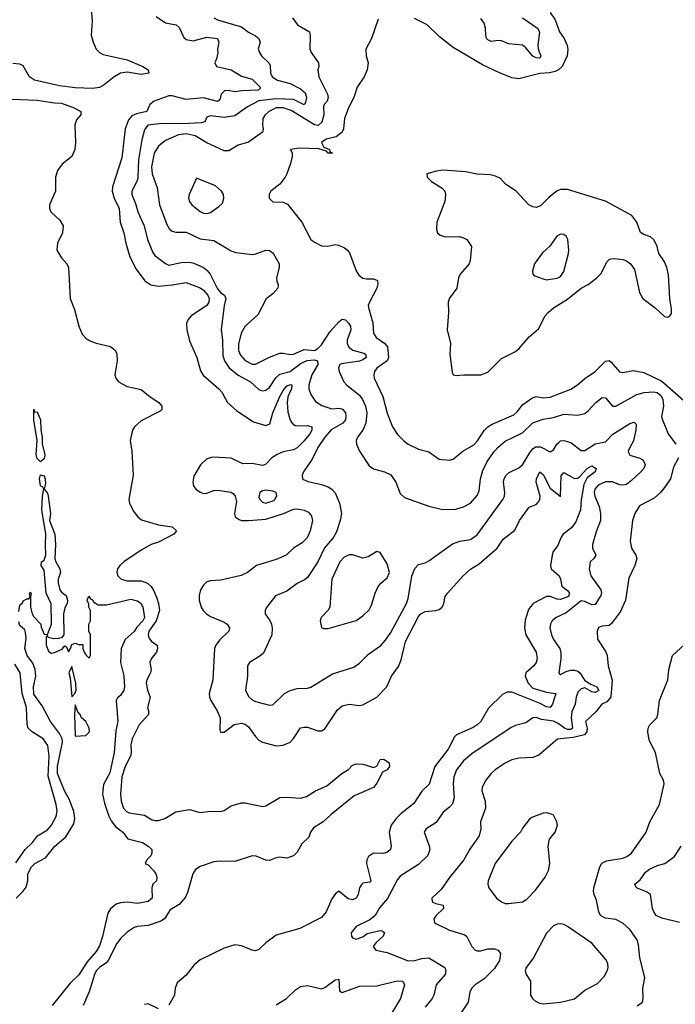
# Model space of a CAD drawing. Header units: inches. Extents: x 1245430 to 1420861, y 606325 to 671315.
# Tile 276 of 319: x 1394209 to 1397992, y 621177 to 626859. Entities that reach past the tile are written whole.
import ezdxf

# ---------------------------------------------------------------- set-up
doc = ezdxf.new("R2010")
doc.units = ezdxf.units.IN
doc.header["$MEASUREMENT"] = 0
doc.layers.add('B3692', color=7, linetype='Continuous')

msp = doc.modelspace()

# ---------------------------------------------------------------- linework, layer by layer
at = {"layer": 'B3692', "color": 5}
for points, elevation in [([(1394619.6, 626950), (1394628.1, 626850), (1394622.4, 626770), (1394632.6, 626730), (1394650.6, 626690), (1394670, 626670.1), (1394690, 626659.4), (1394830, 626628), (1394920.3, 626590), (1394951, 626570), (1394955.3, 626550), (1394910, 626543.9), (1394830, 626555.8), (1394790, 626550.3), (1394753.5, 626530), (1394696.2, 626483.8), (1394670, 626468.9), (1394630, 626462.5), (1394530, 626466.5), (1394438.5, 626478.5), (1394294.4, 626510), (1394265.7, 626530), (1394230, 626592.2), (1394210, 626602.1), (1394170, 626607.5)], 680), ([(1394997.3, 626877.3), (1395050, 626842.2), (1395113.1, 626830), (1395130, 626814.3), (1395156.6, 626756.6), (1395170, 626745.1), (1395210, 626737.2), (1395290, 626758.5), (1395351.4, 626750), (1395357.8, 626730), (1395350.1, 626690.1), (1395351.7, 626668.3), (1395345.8, 626634.2), (1395334.4, 626610), (1395345.7, 626590), (1395430, 626571), (1395490, 626534), (1395550, 626516.8), (1395596.8, 626470), (1395596.8, 626463.2), (1395587.9, 626452.1), (1395490.8, 626449.2), (1395450, 626443.8), (1395410, 626449.9), (1395392, 626448), (1395371.9, 626430), (1395363.4, 626396.6), (1395350, 626387.8), (1395270, 626407.6), (1395170, 626399.4), (1395090, 626420.3), (1395070, 626419.7), (1394984.7, 626390), (1394960.9, 626370), (1394943.8, 626330), (1394883.1, 626316.9), (1394855.7, 626304.3), (1394837.7, 626282.3), (1394818.7, 626230), (1394798.2, 626061.8), (1394745.4, 625894.6), (1394742.6, 625870), (1394753.8, 625830), (1394782.6, 625770), (1394788.6, 625690), (1394811.1, 625630), (1394821.7, 625570), (1394844, 625490), (1394880.5, 625420.5), (1394932.3, 625352.3), (1394966, 625330), (1395010, 625322.5), (1395090, 625329.1), (1395170, 625343.5), (1395250, 625312.5), (1395270, 625299.2), (1395295.5, 625270), (1395302.6, 625250), (1395301.2, 625230), (1395290, 625210.9), (1395198.8, 625150), (1395181.6, 625130), (1395171.1, 625108.9), (1395173.8, 625070), (1395190, 625005.5), (1395230.9, 624910), (1395253.2, 624833.1), (1395267.4, 624807.4), (1395358, 624730), (1395375.8, 624710), (1395408, 624650), (1395462.4, 624602.4), (1395559, 624539), (1395630, 624517.8), (1395652.1, 624527.9), (1395669.2, 624590), (1395710, 624685.2), (1395730, 624718.5), (1395750, 624746.3), (1395774.8, 624754.8), (1395779.7, 624750), (1395778, 624730), (1395757.4, 624682.6), (1395752.9, 624650), (1395757.2, 624597.2), (1395770, 624548.8), (1395781.1, 624530), (1395798.3, 624518.3), (1395814.7, 624514.7), (1395870, 624517.3), (1395894.2, 624510), (1395894.2, 624490), (1395882.6, 624470), (1395851.2, 624428.8), (1395811.3, 624388.6), (1395790, 624377.1), (1395730, 624364.8), (1395695.9, 624350), (1395665, 624330), (1395628.4, 624291.6), (1395610, 624286.6), (1395550, 624297.9), (1395496.4, 624296.4), (1395430, 624328.8), (1395324.7, 624335.3), (1395290, 624325.1), (1395252.4, 624290), (1395214.3, 624225.7), (1395209.1, 624190), (1395212.8, 624170), (1395225.3, 624150), (1395250, 624132.4), (1395270, 624125.8), (1395290, 624127.5), (1395330, 624142.2), (1395350, 624143.5), (1395415.6, 624135.6), (1395430, 624132.2), (1395442.7, 624122.7), (1395452.8, 624110), (1395459.4, 624079.4), (1395448.2, 624010), (1395450, 623998.8), (1395452.3, 623990), (1395474.9, 623974.9), (1395490.1, 623970.1), (1395528.7, 623968.7), (1395630, 623976.6), (1395730.7, 624009.3), (1395790, 624035.3), (1395810, 624037.1), (1395850, 624029.3), (1395876.5, 624016.5), (1395894, 623994), (1395899.4, 623970), (1395886, 623910), (1395868.3, 623870), (1395838.8, 623841.2), (1395790.1, 623809.9), (1395747.8, 623770), (1395690, 623743.2), (1395576.3, 623710), (1395523, 623670), (1395487.9, 623652.1), (1395370, 623624.1), (1395310, 623621.7), (1395290, 623614.3), (1395270, 623596.9), (1395252.9, 623570), (1395244.5, 623535.5), (1395245, 623510), (1395256.2, 623470), (1395268.1, 623450), (1395286.9, 623430), (1395310, 623415.2), (1395390, 623382.6), (1395406.5, 623370), (1395419, 623350), (1395416, 623330), (1395361.7, 623278.3), (1395341.6, 623250), (1395333.8, 623230), (1395324.1, 623050), (1395303.5, 622970), (1395304.2, 622950), (1395311.3, 622930), (1395349, 622870), (1395365.5, 622830), (1395363.8, 622763.8), (1395368.1, 622748.1), (1395390, 622748.5), (1395447.2, 622792.8), (1395490, 622799.1), (1395510, 622793.2), (1395530, 622778.8), (1395570, 622722.4), (1395590, 622701.8), (1395610, 622690.2), (1395690, 622669.1), (1395730, 622672.4), (1395770.9, 622690), (1395790, 622710.3), (1395830, 622771.9), (1395850, 622777.3), (1395870, 622775.7), (1395930, 622754.9), (1395950, 622756), (1395970, 622766.7), (1396043.4, 622876.6), (1396070, 622899.1), (1396110, 622908.3), (1396170, 622902.2), (1396190, 622906.2), (1396270, 622949.2), (1396327.6, 623010), (1396355.6, 623070), (1396394.3, 623125.7), (1396410, 623166), (1396434.8, 623270), (1396510, 623416.1), (1396524.7, 623430), (1396550, 623443.2), (1396611, 623449), (1396630, 623456.5), (1396647.1, 623470), (1396657.6, 623490), (1396665.3, 623530), (1396677.6, 623550), (1396768.9, 623650), (1396810, 623687.6), (1396860.2, 623719.8), (1396965.4, 623810), (1396998.6, 623861.4), (1397065.7, 623914.3), (1397092.8, 623970), (1397150, 624045.7), (1397190, 624062.2), (1397203.7, 624076.3), (1397210.9, 624090), (1397211.8, 624110), (1397189.9, 624190.1), (1397191.7, 624210), (1397210, 624250.2), (1397230, 624235.2), (1397270, 624155.8), (1397330, 624107.7), (1397333.6, 624226.4), (1397350, 624246.7), (1397410, 624210.9), (1397430, 624213.9), (1397439.3, 624220.7), (1397483.9, 624270), (1397510, 624285.4), (1397536.1, 624270), (1397529.1, 624250), (1397484.7, 624215.3), (1397463.9, 624176.1), (1397448.9, 624088.9), (1397445.9, 624030), (1397418.2, 623961.8), (1397392.9, 623927.1), (1397344.7, 623890), (1397331.8, 623870), (1397314.4, 623825.6), (1397287.6, 623790), (1397281.1, 623770), (1397272, 623710), (1397275.2, 623690), (1397321.6, 623650), (1397330.6, 623630), (1397337.1, 623590), (1397370, 623565.6), (1397381.9, 623550), (1397376.4, 623530), (1397330, 623512.5), (1397310, 623514.3), (1397270, 623531), (1397250, 623530.4), (1397171.5, 623490), (1397145.3, 623454.7), (1397126, 623394), (1397122, 623350), (1397129.4, 623310), (1397188.7, 623210), (1397195.4, 623170), (1397189.2, 623150), (1397175.8, 623130), (1397129.5, 623090.5), (1397125.9, 623070), (1397143.3, 623030), (1397170, 623002.5), (1397250, 622979.3), (1397304, 622970), (1397283.1, 622910), (1397270.4, 622890), (1397250, 622893.5), (1397212.9, 622912.9), (1397050, 622978.6), (1397021.7, 622978.3), (1396995.1, 622964.9), (1396914.3, 622885.7), (1396870.1, 622810), (1396850, 622790.7), (1396826.2, 622773.8), (1396730, 622732.6), (1396718.4, 622721.6), (1396681.4, 622650), (1396605, 622550), (1396571.7, 622448.3), (1396530, 622407.2), (1396483.1, 622336.9), (1396410, 622279.2), (1396381.5, 622250), (1396353.8, 622210), (1396341.5, 622170), (1396353.8, 622090), (1396349.2, 622070), (1396327.6, 622052.4), (1396307.5, 622047.5), (1396250, 622049.8), (1396221.1, 622030), (1396211.6, 622010), (1396210.2, 621989.8), (1396235, 621890), (1396230, 621882.7), (1396190, 621876.3), (1396183.2, 621870), (1396170.8, 621849.2), (1396162.7, 621810), (1396150.3, 621789.7), (1396130, 621780.5), (1396104.9, 621784.9), (1396050, 621829.6), (1396030, 621813.6), (1396010, 621786.3), (1395978, 621710), (1395950, 621678.2), (1395826.1, 621613.9), (1395690, 621575.4), (1395630, 621532.1), (1395590, 621492.8), (1395570, 621486.6), (1395550, 621489.8), (1395490, 621515.3), (1395450, 621519.4), (1395390, 621501.2), (1395250, 621433.7), (1395216, 621404), (1395170, 621345.6), (1395118.6, 621301.4), (1395106, 621270), (1395102.4, 621230), (1395070, 621171.5)], 720), ([(1397270, 626900.2), (1397299, 626859), (1397324.7, 626790), (1397351.7, 626750), (1397369.2, 626710.8), (1397372.6, 626687.4), (1397368.4, 626650), (1397339.7, 626590), (1397318.3, 626570), (1397299.1, 626560.9), (1397266.7, 626553.3), (1397210, 626548.5), (1397090, 626518.4), (1397050, 626524.4), (1396973.8, 626553.8), (1396879.7, 626599.7), (1396710, 626699.3), (1396630, 626762.6), (1396561, 626830), (1396486.8, 626866.8)], 780), ([(1395330, 626870.4), (1395350, 626858), (1395490, 626818), (1395530, 626787.2), (1395570, 626767), (1395588.5, 626750), (1395597.6, 626730), (1395585.7, 626690), (1395593.1, 626670), (1395604.2, 626650), (1395648, 626608), (1395655.4, 626595.4), (1395656.8, 626550), (1395666.5, 626530), (1395697.4, 626510), (1395770, 626491.4), (1395830, 626460.6), (1395857.4, 626437.4), (1395864.4, 626410), (1395858, 626382), (1395850, 626368), (1395790, 626398.4), (1395690, 626403.2), (1395589.3, 626390.7), (1395523.2, 626356.8), (1395450, 626304.5), (1395390, 626295.1), (1395310, 626305.1), (1395290, 626296), (1395278.4, 626270), (1395256.4, 626263.6), (1395150, 626257.9), (1395030, 626260.8), (1394949.5, 626250.5), (1394930, 626224), (1394914.1, 626165.9), (1394894, 626050), (1394890.9, 625949.1), (1394886.5, 625930), (1394857.2, 625870), (1394856.8, 625850), (1394877.7, 625797.7), (1394890.6, 625750), (1394927.9, 625670), (1394946.9, 625590), (1394976.8, 625516.8), (1394990, 625497.6), (1395050, 625451.7), (1395070, 625442.2), (1395141.9, 625458.1), (1395190, 625459.8), (1395214.5, 625454.5), (1395270.1, 625430.1), (1395290, 625414.3), (1395307.5, 625390), (1395350, 625306.9), (1395370, 625283.2), (1395390.4, 625270), (1395398.9, 625250), (1395389.2, 625210), (1395371.7, 625070), (1395379.8, 625010), (1395382.4, 624922.4), (1395390.9, 624890), (1395417.1, 624850), (1395470, 624808.1), (1395541.7, 624770), (1395590, 624725.3), (1395610, 624718), (1395630, 624720.9), (1395650, 624737.3), (1395686.9, 624793.1), (1395710, 624814.4), (1395770.6, 624829.4), (1395830, 624874.9), (1395867.5, 624892.5), (1395910, 624895.5), (1395927.6, 624890), (1395929.7, 624870), (1395895.7, 624810), (1395878, 624750), (1395878, 624730), (1395890, 624697), (1395916.9, 624656.9), (1395952.2, 624632.2), (1396010, 624614), (1396050, 624617.2), (1396072.6, 624612.6), (1396089.5, 624590), (1396091.8, 624571.8), (1396088.7, 624550), (1396073, 624530), (1396007, 624493), (1395970, 624450.7), (1395929.4, 624390), (1395896.7, 624323.3), (1395846.7, 624250), (1395839.3, 624230), (1395842, 624210), (1395846.7, 624206.7), (1395874.7, 624194.7), (1395950, 624177.6), (1395990, 624163.2), (1396010.1, 624150.1), (1396030, 624128.7), (1396054.2, 624070), (1396066.5, 624010), (1396059.3, 623970), (1396036.6, 623903.4), (1396018, 623870), (1395968.1, 623811.9), (1395929.6, 623730.4), (1395870, 623639.5), (1395853.4, 623626.6), (1395810, 623605.7), (1395750, 623560.5), (1395686.3, 623533.7), (1395633.5, 623466.5), (1395625.5, 623450), (1395625.5, 623430), (1395652.7, 623392.7), (1395663.2, 623370), (1395667, 623347), (1395664.2, 623310), (1395615.5, 623204.5), (1395594.2, 623185.8), (1395534.4, 623150), (1395524.6, 623130), (1395523.6, 623070), (1395512.9, 622990), (1395530, 622952.7), (1395550, 622934.6), (1395570, 622924.9), (1395650, 622903.6), (1395670, 622906.3), (1395738, 622970), (1395770, 622988.1), (1395810, 622999.1), (1395870, 623001.7), (1395890, 623007.4), (1396014.9, 623085.1), (1396137.3, 623122.7), (1396170, 623146), (1396221.4, 623198.6), (1396292.9, 623247.1), (1396320.7, 623279.3), (1396350, 623323.6), (1396440.6, 623490), (1396450, 623518.8), (1396471.6, 623648.4), (1396490, 623692.7), (1396510, 623714.4), (1396550, 623724.4), (1396570, 623735.8), (1396706.2, 623833.8), (1396749.2, 623850), (1396810, 623859.3), (1396850, 623885.8), (1396997.9, 624090), (1397006.7, 624110), (1397009.3, 624130), (1397002, 624190), (1397005, 624210), (1397015.6, 624230), (1397032.9, 624247.1), (1397090, 624274), (1397109.9, 624290.1), (1397155.6, 624364.4), (1397170, 624382.9), (1397186.4, 624393.6), (1397214, 624394), (1397270, 624364.9), (1397290, 624377.1), (1397308.7, 624410), (1397319.7, 624420.3), (1397330, 624428.1), (1397350, 624431.8), (1397390, 624419), (1397450, 624373.4), (1397470, 624374), (1397530, 624410.9), (1397590, 624423.9), (1397632.7, 624467.3), (1397730, 624528.5), (1397755.8, 624535.8), (1397765.7, 624525.7), (1397764.4, 624490), (1397751.7, 624428.3), (1397729.5, 624390), (1397720.9, 624370), (1397722.4, 624362.4), (1397730, 624345.5), (1397788.1, 624328.1), (1397800.5, 624320.5), (1397811.8, 624310), (1397818.3, 624290), (1397811.6, 624270), (1397794, 624250), (1397740.5, 624199.5), (1397710, 624177.4), (1397690, 624172.5), (1397670, 624175.3), (1397630, 624192.7), (1397590, 624191.8), (1397547.4, 624172.6), (1397528, 624150), (1397524.3, 624130), (1397527.4, 624110), (1397553.6, 624050), (1397560.6, 624010), (1397561.1, 623970), (1397535.5, 623904.5), (1397514.2, 623830), (1397515.5, 623810), (1397533.2, 623770), (1397522, 623750), (1397500.7, 623730), (1397494.8, 623690), (1397505.8, 623650), (1397561.8, 623570), (1397566.8, 623550), (1397562.7, 623537.3), (1397530, 623484.4), (1397510, 623482.3), (1397470, 623501.8), (1397450, 623504.9), (1397363.5, 623436.5), (1397304.6, 623410), (1397281.5, 623390), (1397271.4, 623370), (1397269.3, 623350), (1397278.4, 623310), (1397290, 623283.1), (1397325.9, 623230), (1397331.4, 623210), (1397331.9, 623170), (1397321.1, 623090), (1397323.7, 623083.7), (1397330, 623080.3), (1397362, 623098), (1397390, 623104.8), (1397410, 623105.5), (1397430, 623099.6), (1397441.5, 623090), (1397470, 623046.3), (1397504.8, 623024.8), (1397540.2, 623010), (1397552.1, 622987.9), (1397530, 622976.2), (1397510, 622981.3), (1397470, 623002.7), (1397450, 622998.7), (1397430, 622977.6), (1397420.2, 622950), (1397415, 622910), (1397395.7, 622864.3), (1397392.2, 622830), (1397399, 622770), (1397390, 622763.9), (1397370, 622762.6), (1397352.4, 622770), (1397317.1, 622797.1), (1397290, 622810.5), (1397221, 622821), (1397190, 622831.7), (1397170, 622830.7), (1397130, 622801), (1397070, 622786.6), (1397044.5, 622775.5), (1396818.3, 622621.7), (1396770, 622581.4), (1396730.1, 622529.9), (1396715.1, 622490), (1396711.4, 622450), (1396716.6, 622370), (1396706, 622334), (1396690, 622314.8), (1396653.2, 622286.8), (1396612.9, 622227.1), (1396555.5, 622190), (1396543.1, 622170), (1396572.4, 622092.4), (1396576.5, 622070), (1396564.2, 622035.8), (1396510, 621983.5), (1396404.2, 621915.8), (1396390, 621897.6), (1396331.9, 621788.1), (1396286.2, 621733.8), (1396260.7, 621690), (1396230, 621664.5), (1396150, 621626.6), (1396121.6, 621590), (1396123.8, 621570), (1396130, 621560.7), (1396150, 621554), (1396190, 621567.1), (1396214.9, 621585.1), (1396290, 621602.8), (1396300.5, 621600.5), (1396314.5, 621590), (1396306.3, 621570), (1396266.1, 621533.9), (1396249.2, 621510), (1396263.8, 621490), (1396330, 621475.6), (1396450, 621428.8), (1396489.4, 621429.4), (1396530, 621441.3), (1396570, 621445.2), (1396662.8, 621390), (1396668.5, 621370), (1396664.6, 621350), (1396612.6, 621290), (1396599.1, 621230), (1396589.1, 621210), (1396550, 621160.3)], 740), ([(1395784, 626870), (1395813, 626830), (1395880.7, 626790), (1395885.8, 626765.8), (1395884.4, 626690), (1395890.3, 626670), (1395933.4, 626610), (1395935.3, 626590), (1395930.3, 626569.7), (1395935.8, 626530), (1395984.8, 626430), (1395990.2, 626410), (1395983.2, 626390), (1395967, 626370), (1395962.7, 626357.3), (1395965.1, 626310), (1395952.3, 626267.7), (1395930.9, 626249.1), (1395910, 626253.1), (1395776.3, 626336.3), (1395730, 626350.5), (1395688.8, 626351.2), (1395646.3, 626330), (1395625.7, 626310), (1395613.1, 626290), (1395610.2, 626250.2), (1395614.9, 626230), (1395610.4, 626210), (1395530, 626153.5), (1395470, 626136.1), (1395416.8, 626103.2), (1395390, 626102.8), (1395290, 626148.4), (1395222.6, 626190), (1395170, 626201.1), (1395126.1, 626194), (1395050, 626163.1), (1395010, 626129), (1394985.6, 626090), (1394968.9, 626010), (1394973.3, 625970), (1395002.2, 625890), (1395015.8, 625790), (1395057.4, 625677.4), (1395073.4, 625650), (1395090, 625638.6), (1395110, 625634), (1395170, 625632.6), (1395250, 625594.3), (1395330, 625584.2), (1395430, 625524.9), (1395455.6, 625515.6), (1395550, 625504.9), (1395571.8, 625508.2), (1395630, 625528.8), (1395650, 625527), (1395671.9, 625511.9), (1395707, 625450), (1395707.2, 625430), (1395691.5, 625370), (1395693.1, 625350), (1395701.1, 625330), (1395699.5, 625310), (1395670, 625276.9), (1395632.1, 625247.9), (1395584.1, 625155.9), (1395510.1, 625089.9), (1395487.5, 625050), (1395472.4, 624987.6), (1395471.5, 624950), (1395482.7, 624922.7), (1395510, 624893.3), (1395550, 624871.6), (1395570, 624872.2), (1395650, 624911.8), (1395710, 624934), (1395730, 624935.5), (1395770, 624927.7), (1395790, 624929.5), (1395850, 624955.8), (1395910, 624950.7), (1395930, 624961.7), (1395950, 624982.7), (1396000.1, 625059.9), (1396050, 625116.5), (1396070, 625131.7), (1396090, 625127.4), (1396107.5, 625107.5), (1396118.4, 625090), (1396120.2, 625070), (1396099.2, 625010), (1396099.5, 624990), (1396108.1, 624970), (1396131.7, 624951.7), (1396195.3, 624935.3), (1396203.8, 624930), (1396208, 624910), (1396190, 624895.6), (1396170, 624888.7), (1396065.7, 624874.3), (1396055.8, 624870), (1396049, 624850), (1396053.1, 624830), (1396079.6, 624770), (1396097.4, 624750), (1396170, 624692.9), (1396188.3, 624668.3), (1396205.1, 624630), (1396211.9, 624590), (1396206.1, 624530), (1396190, 624491.1), (1396158.3, 624450), (1396151.8, 624430), (1396153.4, 624410), (1396170.3, 624370), (1396225.6, 624285.6), (1396250, 624267.4), (1396314.8, 624250), (1396350, 624231.8), (1396379.5, 624190), (1396405.7, 624125.7), (1396430, 624101.6), (1396570, 624051.7), (1396650, 624033.6), (1396725.9, 624034.1), (1396770, 624047.6), (1396809.8, 624070.2), (1396850, 624114.4), (1396860.4, 624139.6), (1396867.4, 624210), (1396881.5, 624258.5), (1396907.4, 624310), (1396950, 624369.4), (1396970, 624393.2), (1397010, 624427.9), (1397110, 624474.4), (1397170, 624532.6), (1397230, 624553.2), (1397290, 624563.9), (1397350, 624583), (1397430, 624576.9), (1397470, 624587.1), (1397490, 624602.3), (1397533.8, 624650), (1397570, 624678.2), (1397590, 624677.7), (1397630, 624629.2), (1397650, 624629.3), (1397770, 624697.1), (1397812.2, 624707.8), (1397867.5, 624712.5), (1397887.2, 624707.2), (1397909.6, 624690), (1397919.7, 624670), (1397923.6, 624630), (1397912.2, 624570), (1397918.2, 624550), (1397951.8, 624470), (1397995, 624410)], 760), ([(1396277.2, 626862.8), (1396239.1, 626750), (1396207.4, 626690), (1396208.7, 626650), (1396220.3, 626610), (1396214.9, 626570), (1396197.8, 626530), (1396156.4, 626470), (1396137.9, 626410), (1396105.8, 626350), (1396084.2, 626290), (1396077.1, 626230), (1396069.5, 626210.5), (1396035.7, 626184.3), (1395977.3, 626170), (1395950.4, 626150), (1395963.5, 626123.5), (1395997.3, 626110), (1395998, 626098), (1396013.4, 626090), (1395989.2, 626090), (1395980.2, 626100.2), (1395935.1, 626115.1), (1395822.7, 626117.3), (1395771.3, 626110), (1395782, 626090), (1395781.6, 626070), (1395772.7, 626030), (1395750, 625969.2), (1395741.3, 625950), (1395710.2, 625909.8), (1395659.1, 625870), (1395648.2, 625850), (1395648, 625830), (1395670, 625807.7), (1395730, 625806), (1395755.2, 625795.2), (1395838, 625690), (1395890.2, 625590.2), (1395910, 625574.9), (1395950, 625554.3), (1395987.2, 625552.8), (1396030, 625561.3), (1396050, 625558.4), (1396083, 625543), (1396100.4, 625530), (1396113, 625513), (1396151.8, 625410), (1396165.7, 625385.7), (1396190, 625368), (1396210, 625363.6), (1396250, 625364.2), (1396273.5, 625353.5), (1396275.4, 625335.4), (1396270.2, 625310), (1396226.9, 625230), (1396220.7, 625210), (1396223.2, 625190), (1396247.9, 625110), (1396251.8, 625050), (1396265.4, 625025.4), (1396316.9, 624990), (1396331.5, 624971.5), (1396337, 624910), (1396329.3, 624890), (1396270, 624848.7), (1396257.6, 624830), (1396252.5, 624810), (1396255.5, 624790), (1396305.1, 624685.1), (1396329.6, 624589.6), (1396360.8, 624510), (1396390, 624465.3), (1396423.7, 624430), (1396450, 624410.3), (1396510, 624380.2), (1396570, 624364.6), (1396630, 624323.1), (1396690, 624316.5), (1396710, 624323.7), (1396765.6, 624370), (1396830, 624406), (1396851.3, 624428.7), (1396890, 624489.2), (1396910.9, 624510), (1396935.1, 624524.9), (1397060.2, 624579.8), (1397081.3, 624598.7), (1397110, 624636.3), (1397163.9, 624676.1), (1397190, 624683.9), (1397230, 624677.5), (1397270, 624680.6), (1397390, 624728), (1397428, 624752), (1397470, 624789.3), (1397530, 624828.3), (1397590, 624889.4), (1397610, 624892.2), (1397622.9, 624882.9), (1397670, 624826.9), (1397690, 624823.8), (1397750, 624834.7), (1397810, 624822.5), (1397913.8, 624773.8), (1398041.4, 624661.4)], 780), ([(1397110.2, 626870), (1397197.1, 626810), (1397209.5, 626790), (1397199.9, 626710), (1397203.7, 626683.7), (1397217, 626650), (1397210, 626637.6), (1397190, 626640.2), (1397170, 626649.4), (1397130, 626696.2), (1397110, 626711.6), (1397030, 626720.3), (1396990, 626736.8), (1396970, 626740.3), (1396930, 626733.6), (1396910, 626743.1), (1396903.8, 626750), (1396898.6, 626770), (1396896.8, 626810), (1396890, 626838.7), (1396870, 626866.8)], 760), ([(1394160, 626400), (1394310, 626395.5), (1394410, 626380), (1394450, 626378.1), (1394523.8, 626350), (1394561.5, 626330), (1394562.2, 626310), (1394537.7, 626282.3), (1394526.7, 626253.3), (1394531.3, 626150), (1394526.5, 626110), (1394509.2, 626070), (1394455, 626025), (1394427.2, 625990), (1394416.8, 625950), (1394415, 625870), (1394380.8, 625790), (1394380.3, 625770), (1394388.9, 625750), (1394441.7, 625701.7), (1394460.9, 625670), (1394456, 625630), (1394427, 625570), (1394423.1, 625530), (1394450, 625484.4), (1394482, 625450), (1394490.2, 625430.2), (1394500.2, 625250), (1394526.1, 625186.1), (1394550, 625090.5), (1394570, 625044.6), (1394590, 625021.3), (1394610, 625008.1), (1394650, 624993.5), (1394733.1, 624973.1), (1394762.4, 624950), (1394770.3, 624930), (1394772.4, 624890), (1394758, 624810), (1394763.1, 624790), (1394779.5, 624770), (1394830, 624742), (1394910, 624724.6), (1394962, 624682), (1395012.8, 624650), (1395029.2, 624630), (1395029, 624610), (1395020, 624600), (1394910, 624544.1), (1394872, 624510), (1394859.7, 624490), (1394845.8, 624430), (1394856.3, 624370), (1394864.6, 624230), (1394838.6, 624090), (1394842.8, 624070), (1394864.4, 624024.4), (1394890.1, 623990.1), (1394912.1, 623972.1), (1395010, 623943.3), (1395090, 623932), (1395113.4, 623910), (1395098, 623890), (1395010, 623844.5), (1394967, 623830), (1394910, 623798.4), (1394810.1, 623729.9), (1394786.3, 623710), (1394774, 623690), (1394770.3, 623670), (1394775.6, 623650), (1394794.4, 623630), (1394830, 623621.4), (1394910, 623621.5), (1394946.9, 623606.9), (1394968.3, 623588.3), (1394984.1, 623564.1), (1395001.4, 623521.4), (1395011.1, 623490), (1395015.3, 623450), (1394996.7, 623390), (1394954.2, 623330), (1394950.6, 623310), (1394956.2, 623290), (1394970, 623271.6), (1395001.6, 623250), (1395003.9, 623230), (1394997.9, 623210), (1394967.5, 623170), (1394960.9, 623150), (1394967.7, 623110), (1394963.5, 623090), (1394943.3, 623050), (1394939.8, 623030), (1394946.9, 622990), (1394962.7, 622950), (1394947.4, 622890), (1394953, 622870), (1394952, 622850), (1394899.6, 622790), (1394858.3, 622710), (1394850, 622675.3), (1394853.4, 622630), (1394849, 622610), (1394817.7, 622550), (1394797.9, 622490), (1394790.1, 622390), (1394795.5, 622350), (1394809.1, 622310), (1394825.2, 622290), (1394841.4, 622281.4), (1394928.7, 622268.7), (1394970, 622243.5), (1394990, 622237.5), (1395010, 622238.5), (1395046.2, 622250), (1395110, 622287.5), (1395190, 622301.8), (1395250, 622283.9), (1395310, 622292.5), (1395370, 622290.1), (1395390, 622296.4), (1395430, 622322.7), (1395490, 622339.7), (1395510, 622340.2), (1395610, 622319.5), (1395630, 622323), (1395710, 622370.1), (1395750, 622373.2), (1395830, 622366.4), (1395864.3, 622375.7), (1395915.4, 622410), (1395981.5, 622438.5), (1396069.1, 622510), (1396107.3, 622532.7), (1396130, 622556.5), (1396150, 622564.9), (1396190, 622562.8), (1396250, 622542.8), (1396270, 622551.3), (1396289.3, 622590), (1396310, 622592.7), (1396341, 622570), (1396344, 622550), (1396330.7, 622530), (1396302.3, 622517.7), (1396270, 622454), (1396250, 622428.4), (1396139.8, 622380.2), (1396006.8, 622273.2), (1395961.4, 622230), (1395903.8, 622196.2), (1395887.9, 622170), (1395878.3, 622141.7), (1395836.9, 622103.1), (1395810, 622055.1), (1395790, 622034), (1395750, 622019.8), (1395710, 622025.4), (1395690, 622023.1), (1395650, 622007.4), (1395630, 622009.8), (1395572.9, 622032.9), (1395550, 622034.2), (1395450, 622001.7), (1395363.6, 622003.6), (1395330, 622000.1), (1395250, 621972.6), (1395224.3, 621955.7), (1395207.9, 621930), (1395177.5, 621822.5), (1395165.5, 621794.5), (1395130, 621753.8), (1395077.7, 621722.3), (1395045.8, 621670), (1395023.5, 621656.5), (1394950, 621631.6), (1394890, 621626.4), (1394870, 621619.8), (1394830, 621594.2), (1394790, 621556.4), (1394770, 621527.3), (1394720.1, 621430), (1394706, 621414), (1394669.5, 621390), (1394650.7, 621370), (1394640.5, 621350), (1394610.1, 621249.9), (1394575.6, 621170)], 680), ([(1398011.8, 624330), (1397982.1, 624277.9), (1397964.4, 624210), (1397930, 624158.7), (1397907.3, 624130), (1397870, 624097.8), (1397786.5, 624053.5), (1397759.2, 624010), (1397745, 623970), (1397731.7, 623850), (1397739.5, 623810), (1397763.8, 623770), (1397770.5, 623750), (1397759.6, 623710), (1397723.7, 623636.3), (1397705.3, 623510), (1397675.3, 623444.7), (1397624.4, 623375.6), (1397610, 623364.2), (1397570, 623359.3), (1397550, 623351.3), (1397541.7, 623330), (1397544.2, 623284.2), (1397592, 623212), (1397599.1, 623190), (1397604.7, 623130), (1397628.5, 623048.5), (1397621.2, 622950), (1397596.4, 622923.6), (1397569.2, 622910), (1397534.5, 622865.5), (1397474.9, 622810), (1397483.7, 622770), (1397481.5, 622750), (1397467.6, 622732.4), (1397403.7, 622716.3), (1397313.3, 622706.7), (1397205.7, 622614.3), (1397170, 622601.4), (1397090, 622597.8), (1397050, 622587.7), (1397010, 622568.6), (1396953.4, 622530), (1396930, 622508.3), (1396898.3, 622470), (1396877.8, 622430), (1396875.3, 622410), (1396894.7, 622350), (1396898, 622310), (1396868.9, 622230), (1396870.3, 622190), (1396860.3, 622150), (1396806.6, 622073.4), (1396772, 622010), (1396690, 621909.7), (1396640.6, 621839.4), (1396587, 621790), (1396590, 621768.4), (1396610, 621758.7), (1396653.4, 621750), (1396654.9, 621730), (1396612.4, 621690), (1396599.6, 621670), (1396603.7, 621650), (1396610, 621643.7), (1396690, 621604.7), (1396777.7, 621577.7), (1396790, 621568.5), (1396818.8, 621510), (1396837.6, 621490), (1396850, 621485), (1396870, 621485.1), (1396910, 621496.6), (1396950, 621497.6), (1396970.5, 621490), (1396984.6, 621470), (1396978.6, 621430), (1396950, 621383.1), (1396890, 621324), (1396837.1, 621290), (1396818.7, 621270), (1396807.6, 621250), (1396796.9, 621190), (1396754.8, 621125.2)], 760), ([(1394204.9, 623444.9), (1394210, 623480.7), (1394225.1, 623494.9), (1394230, 623506), (1394250, 623518), (1394262, 623518), (1394268.9, 623531.1), (1394265.6, 623545.6), (1394270, 623556), (1394276, 623550), (1394271.3, 623530), (1394272, 623470), (1394282, 623430), (1394290, 623414), (1394331.6, 623371.6), (1394332.7, 623352.7), (1394350, 623314), (1394370, 623312), (1394392.2, 623370), (1394390, 623488), (1394361.6, 623550), (1394350, 623682), (1394333.2, 623710), (1394335.3, 623730), (1394350, 623741), (1394359.7, 623770), (1394357.2, 623830), (1394360.9, 623890), (1394337.2, 624030), (1394340.5, 624110), (1394349.2, 624150), (1394342, 624162), (1394329.8, 624169.8), (1394323.9, 624210), (1394330, 624233), (1394350, 624226.8), (1394356.5, 624210), (1394357.3, 624182.7), (1394350.8, 624150), (1394370, 624126), (1394373.8, 624110), (1394387.2, 624010), (1394380.5, 623970), (1394411.4, 623890), (1394416.2, 623830), (1394412.8, 623750), (1394416.9, 623730), (1394440.3, 623690), (1394444.4, 623670), (1394430.3, 623630), (1394431.7, 623610), (1394441.8, 623570), (1394450, 623555.8), (1394477.1, 623537.1), (1394484.7, 623510), (1394484, 623490), (1394470, 623466), (1394461.3, 623430), (1394464.2, 623310), (1394450, 623291.6), (1394432.1, 623287.9), (1394406.3, 623286.3), (1394373.6, 623293.6), (1394370, 623306), (1394362, 623298), (1394362.8, 623250), (1394374.6, 623214.6), (1394390, 623204), (1394410, 623206.5), (1394454.3, 623225.7), (1394470, 623246.8), (1394479.3, 623239.3), (1394490, 623212), (1394502, 623230), (1394510, 623254), (1394530, 623262), (1394550, 623254), (1394572.7, 623252.7), (1394574, 623230), (1394582, 623210), (1394590, 623194), (1394610, 623174), (1394618, 623190), (1394618, 623310), (1394608, 623330), (1394608, 623370), (1394618, 623390), (1394618, 623450), (1394608.4, 623468.4), (1394607.3, 623487.3), (1394598, 623510), (1394608, 623532), (1394616.9, 623516.9), (1394630, 623511), (1394637.3, 623497.3), (1394663, 623483), (1394710, 623481.6), (1394850, 623515), (1394890, 623505.7), (1394910, 623490.3), (1394919.2, 623470), (1394930, 623409.7), (1394919.3, 623390), (1394885.8, 623354.2), (1394870, 623328.3), (1394818.3, 623281.7), (1394795.5, 623230), (1394790.7, 623150), (1394810, 623072), (1394813.8, 623010), (1394810, 622989.3), (1394790, 622959.3), (1394773.4, 622946.6), (1394766.8, 622930), (1394776.4, 622810), (1394763.9, 622756.1), (1394753.9, 622630), (1394730, 622513.6), (1394693.6, 622446.4), (1394688, 622390), (1394697.9, 622337.9), (1394723.1, 622263.1), (1394736.4, 622236.4), (1394762.7, 622202.7), (1394803.8, 622170), (1394832.4, 622132.4), (1394918, 622110), (1394951.3, 622090), (1394972, 622070), (1394972, 622050), (1394966.4, 622033.6), (1394942, 622010), (1394934, 621990), (1394950, 621982), (1394981, 621950), (1394994.8, 621930), (1395001, 621910), (1394998, 621890), (1394978, 621870), (1394971, 621850), (1394974, 621790), (1394950.8, 621770), (1394890, 621758.9), (1394830, 621765.7), (1394790, 621763.4), (1394765.8, 621754.2), (1394732.4, 621727.6), (1394717.6, 621702.4), (1394687.9, 621567.9), (1394670, 621514.3), (1394650, 621480.9), (1394598.1, 621421.9), (1394550, 621346.8), (1394500.8, 621299.2), (1394397.5, 621170)], 660), ([(1394189, 621790), (1394230, 621830.5), (1394246.2, 621853.8), (1394256.9, 621890), (1394256.8, 621930), (1394276.8, 621970), (1394297.2, 621990), (1394357.4, 622022.6), (1394412, 622090), (1394476.4, 622143.6), (1394521.6, 622218.4), (1394527.9, 622250), (1394521.3, 622290), (1394497, 622357), (1394467.4, 622410), (1394427.9, 622510), (1394428, 622550), (1394455.8, 622690), (1394454.6, 622710), (1394439.2, 622739.2), (1394386.6, 622810), (1394339.2, 622899.2), (1394290, 622966.9), (1394288.1, 623010), (1394302, 623070), (1394299.2, 623110), (1394285.1, 623145.1), (1394252.7, 623190), (1394239.3, 623230), (1394246.6, 623290), (1394243.2, 623323.2), (1394238.6, 623338.6), (1394210, 623364), (1394204.8, 623384.8)], 660), ([(1397772.2, 621167.8), (1397803.5, 621190), (1397807.9, 621210), (1397804.6, 621270), (1397816.1, 621330), (1397786.9, 621446.9), (1397779.6, 621519.6), (1397772, 621550), (1397730, 621609.7), (1397690, 621646.2), (1397650, 621665.8), (1397590, 621674.6), (1397561.7, 621690), (1397550.9, 621710), (1397537.8, 621777.8), (1397525.1, 621810), (1397520.7, 621830), (1397523, 621850), (1397556.4, 621970), (1397567.7, 621992.3), (1397595, 622004.9), (1397690, 622020.8), (1397713.6, 622030), (1397740.5, 622050), (1397825.1, 622170), (1397845.1, 622230), (1397900.4, 622330), (1397928.4, 622450), (1397924, 622470), (1397903.9, 622510), (1397878, 622630), (1397842, 622702), (1397833.7, 622750), (1397835.4, 622770), (1397845.1, 622790), (1397885.4, 622830), (1397892.6, 622850), (1397901.1, 622930), (1397949.7, 623050), (1397955.1, 623110), (1397975.6, 623190), (1398090, 623293.1)], 760), ([(1394186.4, 621993.6), (1394239.9, 622070), (1394282.2, 622110), (1394311.5, 622148.5), (1394370, 622183.2), (1394393.4, 622210), (1394419.2, 622260.8), (1394425.8, 622294.2), (1394420.4, 622330), (1394373.6, 622493.6), (1394378.8, 622610), (1394370.8, 622670), (1394344.9, 622710), (1394280.9, 622750), (1394257.8, 622770), (1394251.4, 622791.4), (1394247.7, 622890), (1394223.1, 622970), (1394211.2, 623090), (1394180.4, 623140.4)], 680), ([(1398017.2, 621650), (1397914.7, 621674.7), (1397881.5, 621690), (1397867.9, 621710), (1397861.8, 621730), (1397848.6, 621810), (1397826.7, 621826.7), (1397768.2, 621850), (1397758.9, 621870), (1397790, 621895.1), (1397821.2, 621938.8), (1397843.2, 621956.8), (1397890, 621978.3), (1397931.1, 621990), (1397987.4, 622030), (1398026.2, 622090)], 740), ([(1395690, 621173.4), (1395749.8, 621210.2), (1395800.1, 621259.9), (1395830, 621280.5), (1395870, 621284.9), (1395950, 621266.7), (1395970, 621274), (1396030, 621318.9), (1396050, 621322.8), (1396055.3, 621255.3), (1396070, 621244.9), (1396170, 621282), (1396270, 621283.1), (1396387, 621313), (1396419.6, 621310), (1396429.5, 621289.5), (1396407.2, 621210), (1396321.7, 621070)], 720), ([(1395010, 621151.1), (1394950, 621179.7), (1394930, 621176.2)], 720)]:
    msp.add_lwpolyline(points, dxfattribs=dict(at, elevation=elevation))
for points, elevation in [([(1396650.5, 625990.5), (1396614.2, 625985.8), (1396558.8, 625970), (1396560.5, 625950), (1396585.9, 625925.9), (1396646.6, 625886.6), (1396661.6, 625870), (1396666.7, 625850), (1396662, 625810), (1396617.3, 625690), (1396614.7, 625650), (1396620.9, 625630), (1396636.1, 625616.1), (1396666.1, 625606.1), (1396747.5, 625607.5), (1396770, 625601.3), (1396790.4, 625590), (1396815.8, 625550), (1396808.8, 625470), (1396802, 625450), (1396750.3, 625390), (1396741.7, 625370), (1396732.2, 625310), (1396690, 625252), (1396681.7, 625230), (1396684.2, 625170), (1396676.5, 625070), (1396694.6, 624990), (1396691.7, 624930), (1396704.7, 624824.7), (1396710.6, 624810.6), (1396730, 624806.4), (1396770, 624810.4), (1396870, 624809.1), (1396910, 624824.6), (1396990, 624903.2), (1397070, 624944.9), (1397090, 624960.2), (1397150, 625028.9), (1397203.7, 625076.3), (1397242.3, 625150), (1397259.3, 625170), (1397290, 625196.5), (1397370, 625246.8), (1397450, 625310.2), (1397490, 625331.5), (1397540.5, 625370), (1397564.8, 625395.2), (1397597.2, 625462.7), (1397610, 625475.8), (1397620.7, 625479.3), (1397641.7, 625481.7), (1397690, 625476.4), (1397710, 625468.4), (1397734.4, 625450), (1397757.1, 625417.1), (1397785.8, 625285.8), (1397805.7, 625250), (1397876.8, 625196.8), (1397930, 625146.4), (1397950, 625142), (1397961.2, 625150), (1397970, 625164.7), (1397971, 625189), (1397961.6, 625250), (1397952.9, 625387.1), (1397944.2, 625430), (1397930, 625461.7), (1397897.4, 625510), (1397887.4, 625550), (1397870, 625587.3), (1397850, 625606), (1397810, 625619.5), (1397791.6, 625631.6), (1397769.6, 625690), (1397740.9, 625730), (1397590, 625812.9), (1397370, 625880.3), (1397330, 625880.4), (1397310, 625871.2), (1397265.2, 625834.8), (1397215.4, 625784.6), (1397190, 625776), (1397170, 625779.1), (1397147.3, 625790), (1397073.6, 625870), (1397011.8, 625910), (1396983, 625943), (1396955.6, 625955.6), (1396923.8, 625963.8), (1396850, 625968.8), (1396781.4, 625981.4)], 820), ([(1395230, 625944), (1395186.7, 625850), (1395184, 625830), (1395188.9, 625810), (1395203.1, 625790), (1395250, 625752.4), (1395270, 625743.2), (1395290, 625741.2), (1395310, 625747.1), (1395358.7, 625781.3), (1395378.6, 625801.4), (1395388, 625830), (1395384.7, 625850), (1395373.3, 625870), (1395339.8, 625899.8)], 780), ([(1397330, 625621.3), (1397308.7, 625610), (1397268.3, 625551.7), (1397226, 625514), (1397192.7, 625470), (1397180.4, 625450), (1397168, 625410), (1397170.6, 625390.6), (1397181.6, 625381.6), (1397225.1, 625365.1), (1397250, 625358.9), (1397310, 625368.1), (1397330, 625377.4), (1397350, 625406), (1397376, 625510), (1397378.5, 625530), (1397372.6, 625590), (1397362.9, 625610), (1397350, 625620.5)], 840), ([(1394294, 624594), (1394310, 624596), (1394330.2, 624550), (1394331.8, 624491.8), (1394339.5, 624450), (1394338, 624410), (1394355.2, 624350), (1394350, 624324.5), (1394330, 624307.6), (1394310, 624326.6), (1394304.4, 624350), (1394309.8, 624430), (1394290, 624548), (1394290, 624612)], 660), ([(1395630, 624143.7), (1395610, 624140.6), (1395594.7, 624130), (1395590, 624104), (1395594.2, 624090), (1395610, 624075), (1395630, 624070.2), (1395670, 624082.6), (1395680.8, 624090), (1395693.6, 624110), (1395689.6, 624130), (1395670, 624138.5)], 740), ([(1396270, 623789.4), (1396220.2, 623759.8), (1396190, 623752.1), (1396130.5, 623770.5), (1396110, 623770.5), (1396082.5, 623757.5), (1396057.4, 623730), (1396010.9, 623630), (1395998.9, 623470), (1395989.1, 623450.9), (1395948, 623410), (1395943, 623390), (1395950.8, 623350.8), (1395965.2, 623345.2), (1395990, 623346.4), (1396150, 623391.7), (1396190, 623418.3), (1396226.1, 623453.9), (1396240, 623480), (1396260.3, 623550), (1396275.1, 623584.9), (1396292.6, 623607.4), (1396330, 623638.3), (1396343.2, 623670), (1396330, 623719.5), (1396290, 623785.2)], 760), ([(1394510, 623126), (1394492, 623090), (1394500.7, 623060.7), (1394510, 622952), (1394528, 622970), (1394535.3, 622990), (1394534, 623030)], 660), ([(1394530, 622906), (1394524.9, 622850), (1394530, 622724.7), (1394590, 622728.4), (1394611.8, 622750), (1394609.5, 622770), (1394590, 622808.7), (1394566, 622830), (1394558, 622850), (1394544.7, 622864.7)], 660), ([(1397250, 622282.7), (1397230, 622280.9), (1397165.1, 622254.9), (1397150, 622244), (1397110, 622192.7), (1397098.4, 622170), (1397050, 622118.9), (1396952.8, 621990), (1396912, 621890), (1396910.3, 621870), (1396916.4, 621850), (1396961.6, 621790), (1396990, 621768), (1397010, 621759.1), (1397030, 621759.1), (1397110, 621768.5), (1397135.8, 621784.2), (1397184.9, 621835.1), (1397240.9, 621910), (1397260.9, 621950), (1397269.4, 621990), (1397259.3, 622090), (1397266, 622130), (1397299, 622170), (1397313.2, 622210), (1397309, 622230), (1397290, 622268), (1397270, 622277.2)], 780), ([(1397330, 621642.4), (1397310, 621640.5), (1397290.3, 621629.7), (1397250, 621587.3), (1397174.6, 621445.4), (1397131.4, 621390), (1397126.8, 621370), (1397131.5, 621350), (1397156.9, 621310), (1397157.8, 621230), (1397168.1, 621210), (1397179.3, 621199.3), (1397205.1, 621185.1), (1397230, 621180.6), (1397330, 621189.2), (1397410, 621208.4), (1397470, 621259.6), (1397542.7, 621297.3), (1397582.2, 621337.8), (1397599.7, 621370), (1397605.1, 621390), (1397602.6, 621410), (1397592.9, 621432.9), (1397510, 621529.7), (1397370, 621626.6), (1397350, 621638)], 780)]:
    msp.add_lwpolyline(points, close=True, dxfattribs=dict(at, elevation=elevation))

doc.saveas('drawing.dxf')
